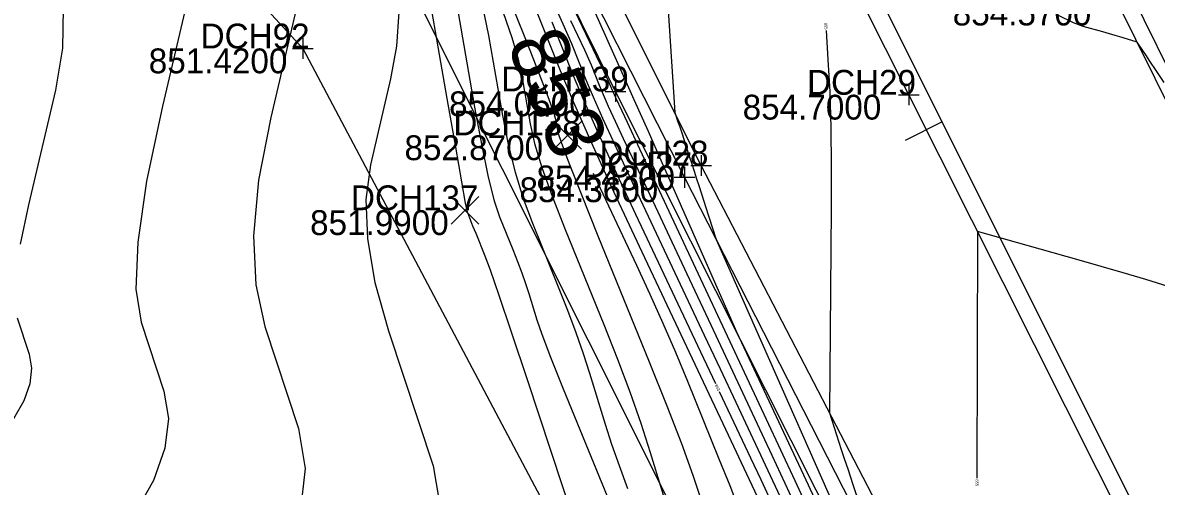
# Model space of a CAD drawing. Extents: x 1654928 to 1810050, y 486881 to 626330.
# Drawn here: x 1801428 to 1801482.8, y 489723.9 to 489746.3 of the extents above; entities that cross this region are included whole.
import ezdxf

# ---------------------------------------------------------------- set-up
doc = ezdxf.new("R2010")
doc.units = 0
for name, color, linetype in [('DT_X_Contour_Major', 7, 'Continuous'), ('DT_X_Contour_Minor', 7, 'Continuous'), ('PV_X_EOP', 7, 'Continuous'), ('PV_X_Shoulder', 7, 'Continuous'), ('RW_X_Esmt_SH', 7, 'Continuous'), ('SV_X_Break_Lines', 7, 'Continuous'), ('SV_X_Center_of_Pavt', 7, 'Continuous'), ('SV_X_CL_Survey_20', 7, 'Continuous'), ('SV_X_Occupation_Line', 7, 'Continuous'), ('SV_X_Random_Point', 7, 'Continuous'), ('SV_X_Shot_Marker', 7, 'Continuous'), ('SV_X_Text_Elevation', 7, 'Continuous'), ('SV_X_Text_Name', 7, 'Continuous')]:
    doc.layers.add(name, color=color, linetype=linetype)

msp = doc.modelspace()

# ---------------------------------------------------------------- linework, layer by layer
at = {"layer": 'DT_X_Contour_Major'}
for points in [[(1801447.253, 489749.791), (1801448.499, 489742.651), (1801448.91, 489740.304), (1801449.206, 489738.62), (1801449.388, 489737.599), (1801449.457, 489737.239), (1801449.487, 489737.164), (1801449.498, 489737.137), (1801449.508, 489737.111), (1801449.517, 489737.086), (1801449.524, 489737.063), (1801449.542, 489737.002), (1801449.569, 489736.932), (1801449.636, 489736.765), (1801449.743, 489736.501), (1801449.891, 489736.141), (1801450.336, 489735.053), (1801450.589, 489734.373), (1801451.014, 489733.15), (1801451.61, 489731.384), (1801452.377, 489729.074), (1801454.653, 489722.191)], [(1801454.671, 489746.876), (1801455.208, 489745.764), (1801455.71, 489744.722), (1801456.078, 489743.956), (1801456.31, 489743.467), (1801456.407, 489743.254), (1801456.487, 489743.055), (1801456.523, 489742.967), (1801456.574, 489742.852), (1801456.639, 489742.709), (1801456.948, 489742.052), (1801457.206, 489741.502), (1801457.806, 489740.22), (1801458.748, 489738.205), (1801463.917, 489727.152), (1801465.297, 489724.19), (1801466.525, 489721.533)], [(1801455.567, 489739.041), (1801455.902, 489738.314), (1801457.656, 489734.591), (1801458.303, 489733.193), (1801458.928, 489731.794), (1801459.532, 489730.392), (1801460.114, 489728.987), (1801461.638, 489725.239), (1801462.157, 489723.948), (1801462.57, 489722.887)]]:
    msp.add_lwpolyline(points, dxfattribs=at)
at = {"layer": 'DT_X_Contour_Minor'}
for points in [[(1801458.589, 489756.035), (1801459.504, 489741.97), (1801459.656, 489741.532), (1801459.698, 489741.41), (1801459.759, 489741.229), (1801459.838, 489740.99), (1801459.936, 489740.693), (1801460.221, 489739.822), (1801460.33, 489739.489), (1801460.443, 489739.141), (1801460.559, 489738.779), (1801460.679, 489738.402), (1801461.004, 489737.379), (1801461.116, 489737.028), (1801461.207, 489736.745), (1801461.277, 489736.529), (1801461.326, 489736.379), (1801461.508, 489735.839), (1801466.276, 489725.021), (1801467.193, 489722.934)], [(1801427.267, 489755.036), (1801429.157, 489750.563), (1801429.716, 489748.836), (1801429.976, 489747.009), (1801429.937, 489745.082), (1801429.598, 489743.056), (1801428.297, 489737.519), (1801427.897, 489735.62)], [(1801437.253, 489752.849), (1801434.768, 489742.279), (1801434.005, 489738.654), (1801433.578, 489735.707), (1801433.487, 489733.437), (1801433.733, 489731.846), (1801434.837, 489728.507), (1801435.056, 489727.193), (1801434.887, 489725.757), (1801434.329, 489724.199), (1801433.382, 489722.519), (1801430.339, 489717.874), (1801429.153, 489715.811), (1801427.878, 489713.103)], [(1801453.485, 489751.681), (1801456.824, 489744.195), (1801457.529, 489742.611), (1801458.214, 489741.069), (1801458.879, 489739.567), (1801459.523, 489738.106), (1801462.482, 489731.383), (1801465.827, 489724.228), (1801466.586, 489722.593), (1801467.428, 489720.753), (1801468.354, 489718.708), (1801469.363, 489716.458), (1801472.166, 489710.186), (1801473.155, 489707.979), (1801474.021, 489706.061), (1801474.763, 489704.431), (1801475.381, 489703.091), (1801476.865, 489699.902), (1801477.459, 489698.617), (1801478.127, 489697.152), (1801478.869, 489695.509), (1801479.686, 489693.686), (1801481.963, 489688.586), (1801482.861, 489686.608)], [(1801442.003, 489750.285), (1801439.995, 489741.742), (1801439.412, 489738.708), (1801439.171, 489736.013), (1801439.27, 489733.656), (1801439.711, 489731.638), (1801441.341, 489726.708), (1801441.665, 489724.769), (1801441.415, 489722.649), (1801440.591, 489720.349), (1801439.194, 489717.869), (1801434.701, 489711.012), (1801433.102, 489708.403), (1801431.675, 489705.717), (1801430.418, 489702.955), (1801429.333, 489700.115), (1801426.667, 489692.442)], [(1801450.577, 489749.829), (1801452.355, 489745.367), (1801452.942, 489743.876), (1801453.373, 489742.75), (1801453.647, 489741.988), (1801453.763, 489741.59), (1801453.863, 489741.016), (1801454.012, 489740.542), (1801454.384, 489739.551), (1801454.978, 489738.043), (1801455.795, 489736.019), (1801458.271, 489729.93), (1801459.123, 489727.8), (1801459.825, 489725.975), (1801460.376, 489724.455), (1801460.775, 489723.241)], [(1801448.88, 489747.741), (1801449.84, 489742.242), (1801450.185, 489740.364), (1801450.5, 489738.853), (1801450.786, 489737.71), (1801451.041, 489736.934), (1801451.683, 489735.356), (1801451.912, 489734.778), (1801452.117, 489734.231), (1801452.297, 489733.712), (1801452.454, 489733.223), (1801452.841, 489731.957), (1801453.079, 489731.27), (1801453.504, 489730.156), (1801454.116, 489728.616), (1801454.915, 489726.651), (1801457.295, 489720.842)], [(1801452.622, 489747.382), (1801453.969, 489744.002), (1801454.594, 489742.504), (1801455.459, 489740.544), (1801456.565, 489738.124), (1801457.911, 489735.242), (1801461.82, 489726.943), (1801464.627, 489720.981)], [(1801453.416, 489747.769), (1801454.106, 489746.266), (1801454.515, 489745.318), (1801455.228, 489743.528), (1801455.559, 489742.735), (1801456.017, 489741.698), (1801456.602, 489740.416), (1801457.315, 489738.891), (1801459.384, 489734.497), (1801460.157, 489732.854), (1801460.925, 489731.219), (1801461.688, 489729.593), (1801462.445, 489727.975), (1801464.457, 489723.673), (1801465.172, 489722.138), (1801465.808, 489720.761), (1801466.365, 489719.543), (1801466.843, 489718.482), (1801468.013, 489715.863), (1801468.546, 489714.686), (1801469.265, 489713.116), (1801470.171, 489711.154), (1801471.065, 489709.23)], [(1801446.182, 489746.822), (1801446.068, 489745.188), (1801445.785, 489743.603), (1801444.806, 489739.441), (1801444.586, 489737.77), (1801444.66, 489735.877), (1801445.028, 489733.764), (1801445.689, 489731.429), (1801447.845, 489724.909), (1801448.273, 489722.345), (1801447.943, 489719.542), (1801446.854, 489716.5), (1801445.005, 489713.219), (1801439.064, 489704.151), (1801437.052, 489700.996), (1801435.472, 489698.331), (1801434.324, 489696.157), (1801433.608, 489694.473), (1801432.275, 489690.636), (1801431.45, 489689.079), (1801429.975, 489687.286), (1801427.851, 489685.257)], [(1801450.228, 489747.103), (1801450.508, 489745.69), (1801451.181, 489741.833), (1801451.461, 489740.423), (1801451.795, 489739.086), (1801452.183, 489737.821), (1801452.626, 489736.629), (1801453.879, 489733.547), (1801454.325, 489732.42), (1801454.725, 489731.35), (1801455.078, 489730.338), (1801455.384, 489729.383), (1801456.139, 489726.912), (1801456.448, 489725.95), (1801456.811, 489724.917), (1801457.227, 489723.813)], [(1801451.225, 489746.802), (1801451.634, 489745.599), (1801451.937, 489744.546), (1801452.135, 489743.64), (1801452.522, 489741.425), (1801452.736, 489740.483), (1801453.089, 489739.318), (1801453.581, 489737.932), (1801454.21, 489736.324), (1801456.075, 489731.739), (1801456.739, 489730.062), (1801457.334, 489728.47), (1801457.859, 489726.964), (1801458.315, 489725.543), (1801459.437, 489721.866)], [(1801453.568, 489746.35), (1801454.598, 489743.765), (1801455.076, 489742.619), (1801455.738, 489741.121), (1801456.583, 489739.27), (1801457.613, 489737.066), (1801460.602, 489730.72), (1801461.471, 489728.874)], [(1801454.476, 489746.424), (1801455.14, 489745.007), (1801455.461, 489744.286), (1801455.857, 489743.292), (1801456.041, 489742.851), (1801456.295, 489742.275), (1801456.621, 489741.563), (1801457.016, 489740.715), (1801458.166, 489738.274), (1801458.682, 489737.178), (1801459.366, 489735.719), (1801460.218, 489733.899), (1801461.239, 489731.716), (1801464.187, 489725.412), (1801465.234, 489723.164)], [(1801483.129, 489743.431), (1801482.74, 489744.01), (1801482.444, 489744.452), (1801482.24, 489744.756), (1801482.129, 489744.922), (1801481.826, 489745.378), (1801481.158, 489745.582), (1801480.989, 489745.633), (1801480.767, 489745.698), (1801480.493, 489745.776), (1801480.166, 489745.869), (1801479.224, 489746.134), (1801478.751, 489746.317), (1801478.036, 489746.666)], [(1801466.811, 489745.945), (1801466.901, 489744.539), (1801466.982, 489742.974), (1801467.035, 489741.253), (1801467.06, 489739.374), (1801467.057, 489737.337), (1801466.976, 489727.467), (1801467.426, 489726.052), (1801467.539, 489725.699), (1801467.687, 489725.249), (1801467.87, 489724.701), (1801468.086, 489724.055), (1801469.178, 489720.812)], [(1801483.332, 489733.574), (1801482.24, 489733.905), (1801481.159, 489734.227), (1801480.09, 489734.538), (1801479.033, 489734.839), (1801474.123, 489736.223), (1801474.095, 489724.298)], [(1801427.754, 489732.054), (1801428.333, 489730.305), (1801428.448, 489729.617), (1801428.359, 489728.865), (1801428.067, 489728.049), (1801427.571, 489727.169)], [(1801461.65, 489728.494), (1801462.485, 489726.719), (1801463.158, 489725.287), (1801463.651, 489724.234), (1801464.727, 489721.933)]]:
    msp.add_lwpolyline(points, dxfattribs=at)
at = {"layer": 'PV_X_EOP'}
for points in [[(1801533.684, 489642.188), (1801522.484, 489664.508), (1801511.881, 489685.341), (1801500.299, 489708.684), (1801491.104, 489726.659), (1801480.832, 489747.383), (1801466.882, 489774.659), (1801456.506, 489795.715), (1801444.637, 489819.009), (1801433.258, 489841.444), (1801422.029, 489863.995), (1801410.905, 489885.928), (1801399.817, 489908.089), (1801388.576, 489930.656), (1801376.228, 489955.188), (1801366.008, 489975.62), (1801354.725, 489997.894)], [(1801513.785, 489634.043), (1801503.26, 489654.965), (1801492.692, 489675.84), (1801481.803, 489697.704), (1801472.078, 489717.629), (1801460.782, 489739.414), (1801448.005, 489764.97), (1801436.553, 489786.89), (1801425.237, 489809.697), (1801414.345, 489830.894), (1801402.21, 489854.742), (1801391.781, 489876.056), (1801380.008, 489899.32), (1801369.395, 489920.807), (1801356.62, 489946.308), (1801346.845, 489965.404), (1801335.257, 489988.444)]]:
    msp.add_lwpolyline(points, dxfattribs=at)
at = {"layer": 'PV_X_Shoulder'}
for points in [[(1801534.471, 489642.456), (1801522.963, 489664.954), (1801512.6, 489685.485), (1801500.973, 489709.112), (1801491.766, 489727.019), (1801481.526, 489747.768), (1801467.484, 489775.07), (1801457.116, 489796.092), (1801445.57, 489819.398), (1801434.029, 489841.927), (1801422.682, 489864.343), (1801411.885, 489886.25), (1801400.664, 489908.455), (1801366.703, 489976.232), (1801355.676, 489998.276)], [(1801513.053, 489633.484), (1801502.425, 489654.401), (1801492.155, 489675.438), (1801481.048, 489697.245), (1801471.095, 489717.056), (1801459.974, 489738.844), (1801446.996, 489764.517), (1801435.938, 489786.184), (1801424.33, 489809.156), (1801413.386, 489830.353), (1801401.606, 489854.259), (1801390.811, 489875.349), (1801379.301, 489898.985), (1801368.607, 489920.204), (1801355.561, 489945.921), (1801346.174, 489964.922), (1801334.144, 489988.199)]]:
    msp.add_lwpolyline(points, dxfattribs=at)
at = {"layer": 'RW_X_Esmt_SH'}
msp.add_line((1801533.563, 489574.54), (1801308.538, 490024.454), dxfattribs=at)
at = {"layer": 'SV_X_Break_Lines'}
msp.add_lwpolyline([(1801514.716, 489627.856), (1801503.68, 489648.978), (1801493.699, 489668.787), (1801479.018, 489698.047), (1801467.542, 489721.318), (1801456.644, 489742.996), (1801445.175, 489766.173)], dxfattribs=at)
at = {"layer": 'SV_X_Center_of_Pavt'}
msp.add_lwpolyline([(1801523.585, 489638.313), (1801512.853, 489659.481), (1801502.374, 489680.412), (1801490.819, 489703.952), (1801481.428, 489721.68), (1801470.803, 489742.834), (1801457.335, 489769.613), (1801446.389, 489792.464), (1801435.307, 489813.792), (1801423.54, 489836.522), (1801412.234, 489859.298), (1801401.202, 489881.345), (1801390.005, 489903.67), (1801378.784, 489926.715), (1801366.669, 489950.371), (1801356.567, 489970.63), (1801345.517, 489992.708)], dxfattribs=at)
at = {"layer": 'SV_X_CL_Survey_20'}
for p, q in [((1802886.975, 486913.246), (1801128.538, 490429.055)), ((1802886.975, 486913.246), (1801128.538, 490429.055)), ((1801472.409, 489741.522), (1801470.62, 489740.627))]:
    msp.add_line(p, q, dxfattribs=at)
at = {"layer": 'SV_X_Occupation_Line'}
msp.add_lwpolyline([(1801317.131, 489768.671), (1801358.983, 489768.588), (1801397.909, 489769.246), (1801416.492, 489765.323), (1801429.827, 489757.814), (1801441.541, 489745.071), (1801453.578, 489722.317), (1801464.849, 489700.041), (1801476.834, 489674.228), (1801497.657, 489627.098)], dxfattribs=at)
at = {"layer": 'SV_X_Random_Point'}
for p, q in [((1801453.666, 489740.205), (1801454.999, 489741.54)), ((1801453.666, 489741.54), (1801454.999, 489740.205)), ((1801448.711, 489736.587), (1801450.044, 489737.922)), ((1801448.711, 489737.922), (1801450.044, 489736.587))]:
    msp.add_line(p, q, dxfattribs=at)
at = {"layer": 'SV_X_Shot_Marker'}
for p, q in [((1801441.041, 489745.071), (1801442.041, 489745.071)), ((1801441.541, 489745.571), (1801441.541, 489744.571)), ((1801441.541, 489745.071), (1801441.541, 489745.071)), ((1801456.644, 489743.496), (1801456.644, 489742.496)), ((1801456.144, 489742.996), (1801457.144, 489742.996)), ((1801456.644, 489742.996), (1801456.644, 489742.996)), ((1801470.803, 489743.334), (1801470.803, 489742.334)), ((1801470.303, 489742.834), (1801471.303, 489742.834)), ((1801470.803, 489742.834), (1801470.803, 489742.834)), ((1801460.782, 489739.914), (1801460.782, 489738.914)), ((1801459.974, 489739.344), (1801459.974, 489738.344)), ((1801460.282, 489739.414), (1801461.282, 489739.414)), ((1801460.782, 489739.414), (1801460.782, 489739.414)), ((1801459.474, 489738.844), (1801460.474, 489738.844)), ((1801459.974, 489738.844), (1801459.974, 489738.844))]:
    msp.add_line(p, q, dxfattribs=at)

# ---------------------------------------------------------------- texts
at = {"layer": 'DT_X_Contour_Major'}
msp.add_text('853', height=2.8, rotation=292.7187, dxfattribs=at).set_placement((1801451.366, 489745.287))
at = {"layer": 'DT_X_Contour_Minor'}
for s, rotation, p in [('855', 273.6569, (1801466.718, 489746.309)), ('853', 295.2037, (1801461.429, 489728.798)), ('855', 269.8656, (1801474.025, 489724.247))]:
    msp.add_text(s, height=0.14, rotation=rotation, dxfattribs=at).set_placement(p)
at = {"layer": 'SV_X_Text_Elevation'}
for s, p in [('854.5700', (1801472.924, 489746.183)), ('851.4200', (1801434.106, 489743.871)), ('854.0500', (1801448.604, 489741.796)), ('854.7000', (1801462.781, 489741.634)), ('852.8700', (1801446.453, 489739.673)), ('854.4300', (1801452.827, 489738.214)), ('854.3600', (1801452.009, 489737.644)), ('851.9900', (1801441.895, 489736.055))]:
    msp.add_text(s, height=1.2, dxfattribs=at).set_placement(p)
at = {"layer": 'SV_X_Text_Name'}
for s, p in [('DCH92', (1801436.61, 489745.071)), ('DCH139', (1801451.127, 489742.996)), ('DCH29', (1801465.89, 489742.834)), ('DCH138', (1801448.815, 489740.873)), ('DCH28', (1801455.869, 489739.414)), ('DCH27', (1801455.07, 489738.844)), ('DCH137', (1801443.87, 489737.255))]:
    msp.add_text(s, height=1.2, dxfattribs=at).set_placement(p)

doc.saveas('drawing.dxf')
